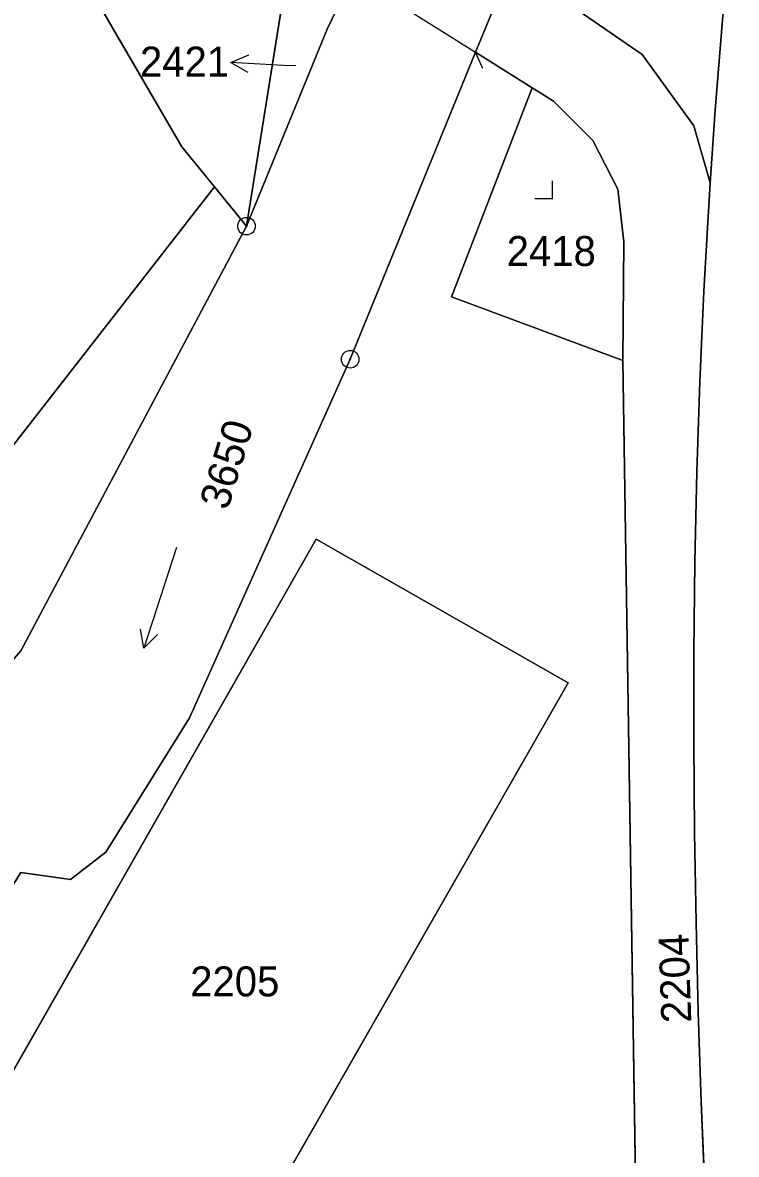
# Model space of a CAD drawing. Extents: x -689422 to -685210, y -987725 to -982160.
# Drawn here: x -686765.8 to -686725.3, y -984946.9 to -984882.7 of the extents above; entities that cross this region are included whole.
import ezdxf

# ---------------------------------------------------------------- set-up
doc = ezdxf.new("R2010")
doc.units = 0
for name, color, linetype in [('KN_Hranice_parcel', 7, 'Continuous'), ('KN_Hranice_parcel_vnitrni_kresba', 7, 'Continuous'), ('KN_Parcelni cisla', 7, 'Continuous'), ('KN_Parcelni cisla_sipky', 7, 'Continuous'), ('KN_Polygon parcely', 7, 'Continuous'), ('KN_POZEMKY_OSTATNI PLOCHA', 7, 'Continuous'), ('KN_POZEMKY_VODNI_PLOCHA', 7, 'Continuous'), ('KN_POZEMKY_ZASTAVENA PLOCHA', 7, 'Continuous'), ('KN_VYUZITI_07_vodni plocha_tok prirozeny', 7, 'Continuous'), ('KN_VYUZITI_13_zastavena plocha_zboreniste', 7, 'Continuous'), ('KN_VYUZITI_16_ostatni plocha_silnice', 7, 'Continuous'), ('KN_VYUZITI_17_ostatni plocha_ostatni komunikace', 7, 'Continuous'), ('KN_VYUZITI_20_ostatni plocha_sportoviste', 7, 'Continuous'), ('KN_VYUZITI_23_ostatni plocha_manipulacni plocha', 7, 'Continuous'), ('KN_VYUZITI_26_ostatni plocha_jina plocha', 7, 'Continuous'), ('KN_Značky bodu BP', 7, 'Continuous'), ('KN_Značky kultur', 7, 'Continuous')]:
    doc.layers.add(name, color=color, linetype=linetype)

msp = doc.modelspace()

# ---------------------------------------------------------------- linework, layer by layer
at = {"layer": 'KN_Hranice_parcel'}
for p, q in [((-686750.36, -984877.44), (-686753.05, -984894.23)), ((-686740.05, -984884.37), (-686738.1, -984879.59)), ((-686736.84, -984886.38), (-686740.05, -984884.37)), ((-686753.05, -984894.23), (-686754.87, -984892))]:
    msp.add_line(p, q, dxfattribs=at)
for points in [[(-686754.87, -984892), (-686756.71, -984889.74), (-686765.65, -984874.39)], [(-686725.26, -984874.71), (-686725.55, -984877.41), (-686726.04, -984882.53), (-686726.46, -984887.65), (-686726.74, -984891.78)], [(-686747.01, -984880), (-686748.48, -984883.06), (-686753.05, -984894.23)], [(-686726.74, -984891.78), (-686727.67, -984888.54), (-686730.61, -984884.5), (-686733.94, -984882.2), (-686734.61, -984881.78), (-686734.98, -984881.55)], [(-686790.46, -985012.63), (-686791.47, -985012.18), (-686790.17, -985009.25), (-686792.9, -984984.85), (-686787.39, -984967.77), (-686783.5, -984956.67), (-686782.6, -984953.65), (-686778.19, -984950.43), (-686765.85, -984930.88), (-686763.04, -984931.29), (-686761.03, -984929.74), (-686756.28, -984922.12), (-686747.17, -984901.78), (-686740.05, -984884.37)], [(-686731.7, -984901.85), (-686741.42, -984898.23), (-686736.84, -984886.38)], [(-686736.84, -984886.38), (-686736.35, -984886.69), (-686735.64, -984887.14), (-686733.41, -984889.38), (-686731.99, -984892.14), (-686731.65, -984895.12), (-686731.7, -984901.85)], [(-686809.99, -984980.52), (-686809.05, -984972.34), (-686802.76, -984953.46), (-686754.87, -984892)], [(-686725.59, -984974.22), (-686725.93, -984969.18), (-686726.25, -984964.14), (-686726.55, -984959.09), (-686726.81, -984954.03), (-686727.05, -984948.97), (-686727.26, -984943.89), (-686727.43, -984938.81), (-686727.55, -984933.72), (-686727.64, -984928.62), (-686727.68, -984923.52), (-686727.68, -984918.41), (-686727.62, -984913.29), (-686727.51, -984908.17), (-686727.34, -984903.05), (-686727.11, -984897.91), (-686726.88, -984894), (-686726.81, -984892.78), (-686726.74, -984891.78)], [(-686753.05, -984894.23), (-686765.85, -984918.32), (-686771.86, -984925.28), (-686778.52, -984930.48), (-686781.77, -984934.12), (-686789.54, -984947.52), (-686799.98, -984969.35), (-686804.17, -984987.24), (-686796.53, -985026.35)], [(-686730.61, -984961.52), (-686730.87, -984955.53), (-686731.7, -984901.85)], [(-686734.81, -984920.12), (-686757.32, -984959.46), (-686771.55, -984951.34), (-686749.09, -984911.98), (-686734.81, -984920.12)]]:
    msp.add_lwpolyline(points, dxfattribs=at)
at = {"layer": 'KN_Hranice_parcel_vnitrni_kresba'}
for p, q in [((-686747.01, -984880), (-686740.05, -984884.37)), ((-686739.644, -984885.284), (-686740.05, -984884.371))]:
    msp.add_line(p, q, dxfattribs=at)
at = {"layer": 'KN_Parcelni cisla_sipky'}
for p, q in [((-686753.947, -984884.953), (-686752.921, -984884.505)), ((-686750.95, -984885.11), (-686753.947, -984884.953)), ((-686753.947, -984884.953), (-686752.973, -984885.505)), ((-686750.25, -984885.14), (-686750.95, -984885.11))]:
    msp.add_line(p, q, dxfattribs=at)
at = {"layer": 'KN_Polygon parcely'}
for points in [[(-686765.65, -984874.39), (-686756.71, -984889.74), (-686754.87, -984892), (-686753.05, -984894.23), (-686750.36, -984877.44), (-686753.03, -984874.31), (-686754.77, -984870.76), (-686755.81, -984865.91), (-686755.25, -984860.96), (-686753.21, -984856.39), (-686750.93, -984852.91), (-686751.12, -984851.88)], [(-686731.4, -984872.29), (-686734.98, -984881.55), (-686734.61, -984881.78), (-686733.94, -984882.2), (-686730.61, -984884.5), (-686727.67, -984888.54), (-686726.74, -984891.78), (-686726.46, -984887.65), (-686726.04, -984882.53), (-686725.55, -984877.41), (-686725.26, -984874.71)], [(-686748.04, -984879.35), (-686750.36, -984877.44), (-686753.05, -984894.23), (-686748.48, -984883.06), (-686747.01, -984880), (-686747.4, -984879.75)], [(-686736.84, -984886.38), (-686741.42, -984898.23), (-686731.7, -984901.85), (-686731.65, -984895.12), (-686731.99, -984892.14), (-686733.41, -984889.38), (-686735.64, -984887.14), (-686736.35, -984886.69)], [(-686754.87, -984892), (-686802.76, -984953.46), (-686809.05, -984972.34), (-686809.99, -984980.52), (-686809.01, -984987.02), (-686807.4, -985034.48), (-686808.55, -985040.74), (-686810.65, -985047.43), (-686800.41, -985053.96), (-686805.9, -985068.45), (-686808.14, -985074.38), (-686804.33, -985076.14), (-686801.85, -985069.64), (-686793.87, -985048.71), (-686796.53, -985026.35), (-686804.17, -984987.24), (-686799.98, -984969.35), (-686789.54, -984947.52), (-686781.77, -984934.12), (-686778.52, -984930.48), (-686771.86, -984925.28), (-686765.85, -984918.32), (-686753.05, -984894.23)], [(-686734.81, -984920.12), (-686757.32, -984959.46), (-686771.55, -984951.34), (-686749.09, -984911.98)], [(-686734.81, -984920.12), (-686749.09, -984911.98), (-686771.55, -984951.34), (-686757.32, -984959.46)]]:
    msp.add_lwpolyline(points, close=True, dxfattribs=at)
for points in [[(-686805.11, -984877.94), (-686817.43, -984896.16), (-686829.73, -984910.39), (-686852.32, -984937.69), (-686862.3, -984952.21), (-686856.22, -984956.7), (-686838.72, -984953.2), (-686823.95, -984962.15), (-686812.4, -984975.26), (-686809.99, -984980.52), (-686809.05, -984972.34), (-686802.76, -984953.46), (-686754.87, -984892), (-686756.71, -984889.74), (-686765.65, -984874.39)], [(-686747.01, -984880), (-686748.48, -984883.06), (-686753.05, -984894.23), (-686765.85, -984918.32), (-686771.86, -984925.28), (-686778.52, -984930.48), (-686781.77, -984934.12), (-686789.54, -984947.52), (-686799.98, -984969.35), (-686804.17, -984987.24), (-686796.53, -985026.35)], [(-686790.17, -985009.25), (-686792.9, -984984.85), (-686787.39, -984967.77), (-686783.5, -984956.67), (-686782.6, -984953.65), (-686778.19, -984950.43), (-686765.85, -984930.88), (-686763.04, -984931.29), (-686761.03, -984929.74), (-686756.28, -984922.12), (-686747.17, -984901.78), (-686740.05, -984884.37), (-686738.1, -984879.59)], [(-686738.1, -984879.59), (-686740.05, -984884.37), (-686736.84, -984886.38), (-686736.35, -984886.69), (-686735.64, -984887.14), (-686733.41, -984889.38), (-686731.99, -984892.14), (-686731.65, -984895.12), (-686731.7, -984901.85), (-686730.87, -984955.53)], [(-686727.05, -984948.97), (-686727.26, -984943.89), (-686727.43, -984938.81), (-686727.55, -984933.72), (-686727.64, -984928.62), (-686727.68, -984923.52), (-686727.68, -984918.41), (-686727.62, -984913.29), (-686727.51, -984908.17), (-686727.34, -984903.05), (-686727.11, -984897.91), (-686726.88, -984894), (-686726.81, -984892.78), (-686726.74, -984891.78), (-686727.67, -984888.54), (-686730.61, -984884.5), (-686733.94, -984882.2)], [(-686726.04, -984882.53), (-686726.46, -984887.65), (-686726.74, -984891.78), (-686726.81, -984892.78), (-686726.88, -984894), (-686727.11, -984897.91), (-686727.34, -984903.05), (-686727.51, -984908.17), (-686727.62, -984913.29), (-686727.68, -984918.41), (-686727.68, -984923.52), (-686727.64, -984928.62), (-686727.55, -984933.72), (-686727.43, -984938.81), (-686727.26, -984943.89), (-686727.05, -984948.97)], [(-686730.87, -984955.53), (-686731.7, -984901.85), (-686741.42, -984898.23), (-686736.84, -984886.38), (-686740.05, -984884.37), (-686747.17, -984901.78), (-686756.28, -984922.12), (-686761.03, -984929.74), (-686763.04, -984931.29), (-686765.85, -984930.88), (-686778.19, -984950.43)]]:
    msp.add_lwpolyline(points, dxfattribs=at)
at = {"layer": 'KN_POZEMKY_OSTATNI PLOCHA'}
for p, q in [((-686756.71, -984889.74), (-686765.65, -984874.39)), ((-686765.65, -984874.39), (-686756.71, -984889.74)), ((-686753.05, -984894.23), (-686750.36, -984877.44)), ((-686750.36, -984877.44), (-686753.05, -984894.23)), ((-686747.01, -984880), (-686748.48, -984883.06)), ((-686740.05, -984884.37), (-686738.1, -984879.59)), ((-686733.94, -984882.2), (-686730.61, -984884.5)), ((-686726.46, -984887.65), (-686726.04, -984882.53)), ((-686748.48, -984883.06), (-686753.05, -984894.23)), ((-686747.17, -984901.78), (-686740.05, -984884.37)), ((-686736.84, -984886.38), (-686740.05, -984884.37)), ((-686740.05, -984884.37), (-686736.84, -984886.38)), ((-686730.61, -984884.5), (-686727.67, -984888.54)), ((-686736.84, -984886.38), (-686741.42, -984898.23)), ((-686736.35, -984886.69), (-686736.84, -984886.38)), ((-686735.64, -984887.14), (-686736.35, -984886.69)), ((-686733.41, -984889.38), (-686735.64, -984887.14)), ((-686726.74, -984891.78), (-686726.46, -984887.65)), ((-686727.67, -984888.54), (-686726.74, -984891.78)), ((-686754.87, -984892), (-686756.71, -984889.74)), ((-686756.71, -984889.74), (-686754.87, -984892)), ((-686731.99, -984892.14), (-686733.41, -984889.38)), ((-686802.76, -984953.46), (-686754.87, -984892)), ((-686754.87, -984892), (-686802.76, -984953.46)), ((-686753.05, -984894.23), (-686754.87, -984892)), ((-686754.87, -984892), (-686753.05, -984894.23)), ((-686731.65, -984895.12), (-686731.99, -984892.14)), ((-686726.81, -984892.78), (-686726.74, -984891.78)), ((-686726.74, -984891.78), (-686726.81, -984892.78)), ((-686726.88, -984894), (-686726.81, -984892.78)), ((-686726.81, -984892.78), (-686726.88, -984894)), ((-686753.05, -984894.23), (-686765.85, -984918.32)), ((-686727.11, -984897.91), (-686726.88, -984894)), ((-686726.88, -984894), (-686727.11, -984897.91)), ((-686731.7, -984901.85), (-686731.65, -984895.12)), ((-686727.34, -984903.05), (-686727.11, -984897.91)), ((-686727.11, -984897.91), (-686727.34, -984903.05)), ((-686741.42, -984898.23), (-686731.7, -984901.85)), ((-686756.28, -984922.12), (-686747.17, -984901.78)), ((-686730.87, -984955.53), (-686731.7, -984901.85)), ((-686731.7, -984901.85), (-686730.87, -984955.53)), ((-686727.51, -984908.17), (-686727.34, -984903.05)), ((-686727.34, -984903.05), (-686727.51, -984908.17)), ((-686727.62, -984913.29), (-686727.51, -984908.17)), ((-686727.51, -984908.17), (-686727.62, -984913.29)), ((-686771.55, -984951.34), (-686749.09, -984911.98)), ((-686749.09, -984911.98), (-686771.55, -984951.34)), ((-686749.09, -984911.98), (-686734.81, -984920.12)), ((-686734.81, -984920.12), (-686749.09, -984911.98)), ((-686727.68, -984918.41), (-686727.62, -984913.29)), ((-686727.62, -984913.29), (-686727.68, -984918.41)), ((-686727.68, -984923.52), (-686727.68, -984918.41)), ((-686727.68, -984918.41), (-686727.68, -984923.52)), ((-686734.81, -984920.12), (-686757.32, -984959.46)), ((-686757.32, -984959.46), (-686734.81, -984920.12)), ((-686761.03, -984929.74), (-686756.28, -984922.12)), ((-686727.64, -984928.62), (-686727.68, -984923.52)), ((-686727.68, -984923.52), (-686727.64, -984928.62)), ((-686727.55, -984933.72), (-686727.64, -984928.62)), ((-686727.64, -984928.62), (-686727.55, -984933.72)), ((-686763.04, -984931.29), (-686761.03, -984929.74)), ((-686765.85, -984930.88), (-686763.04, -984931.29)), ((-686727.43, -984938.81), (-686727.55, -984933.72)), ((-686727.55, -984933.72), (-686727.43, -984938.81)), ((-686727.26, -984943.89), (-686727.43, -984938.81)), ((-686727.43, -984938.81), (-686727.26, -984943.89)), ((-686727.05, -984948.97), (-686727.26, -984943.89)), ((-686727.26, -984943.89), (-686727.05, -984948.97))]:
    msp.add_line(p, q, dxfattribs=at)
at = {"layer": 'KN_POZEMKY_VODNI_PLOCHA'}
for p, q in [((-686748.48, -984883.06), (-686747.01, -984880)), ((-686738.1, -984879.59), (-686740.05, -984884.37)), ((-686753.05, -984894.23), (-686748.48, -984883.06)), ((-686740.05, -984884.37), (-686747.17, -984901.78)), ((-686765.85, -984918.32), (-686753.05, -984894.23)), ((-686747.17, -984901.78), (-686756.28, -984922.12)), ((-686756.28, -984922.12), (-686761.03, -984929.74)), ((-686761.03, -984929.74), (-686763.04, -984931.29)), ((-686763.04, -984931.29), (-686765.85, -984930.88))]:
    msp.add_line(p, q, dxfattribs=at)
at = {"layer": 'KN_POZEMKY_ZASTAVENA PLOCHA'}
for p, q in [((-686730.61, -984884.5), (-686733.94, -984882.2)), ((-686726.04, -984882.53), (-686726.46, -984887.65)), ((-686727.67, -984888.54), (-686730.61, -984884.5)), ((-686741.42, -984898.23), (-686736.84, -984886.38)), ((-686736.84, -984886.38), (-686736.35, -984886.69)), ((-686736.35, -984886.69), (-686735.64, -984887.14)), ((-686735.64, -984887.14), (-686733.41, -984889.38)), ((-686726.46, -984887.65), (-686726.74, -984891.78)), ((-686726.74, -984891.78), (-686727.67, -984888.54)), ((-686733.41, -984889.38), (-686731.99, -984892.14)), ((-686731.99, -984892.14), (-686731.65, -984895.12)), ((-686731.65, -984895.12), (-686731.7, -984901.85)), ((-686731.7, -984901.85), (-686741.42, -984898.23))]:
    msp.add_line(p, q, dxfattribs=at)
at = {"layer": 'KN_VYUZITI_07_vodni plocha_tok prirozeny'}
for p, q in [((-686748.48, -984883.06), (-686747.01, -984880)), ((-686738.1, -984879.59), (-686740.05, -984884.37)), ((-686753.05, -984894.23), (-686748.48, -984883.06)), ((-686740.05, -984884.37), (-686747.17, -984901.78)), ((-686765.85, -984918.32), (-686753.05, -984894.23)), ((-686747.17, -984901.78), (-686756.28, -984922.12)), ((-686756.28, -984922.12), (-686761.03, -984929.74)), ((-686761.03, -984929.74), (-686763.04, -984931.29)), ((-686763.04, -984931.29), (-686765.85, -984930.88))]:
    msp.add_line(p, q, dxfattribs=at)
at = {"layer": 'KN_VYUZITI_13_zastavena plocha_zboreniste'}
for p, q in [((-686730.61, -984884.5), (-686733.94, -984882.2)), ((-686726.04, -984882.53), (-686726.46, -984887.65)), ((-686727.67, -984888.54), (-686730.61, -984884.5)), ((-686741.42, -984898.23), (-686736.84, -984886.38)), ((-686736.84, -984886.38), (-686736.35, -984886.69)), ((-686736.35, -984886.69), (-686735.64, -984887.14)), ((-686735.64, -984887.14), (-686733.41, -984889.38)), ((-686726.46, -984887.65), (-686726.74, -984891.78)), ((-686726.74, -984891.78), (-686727.67, -984888.54)), ((-686733.41, -984889.38), (-686731.99, -984892.14)), ((-686731.99, -984892.14), (-686731.65, -984895.12)), ((-686731.65, -984895.12), (-686731.7, -984901.85)), ((-686731.7, -984901.85), (-686741.42, -984898.23))]:
    msp.add_line(p, q, dxfattribs=at)
at = {"layer": 'KN_VYUZITI_16_ostatni plocha_silnice'}
for p, q in [((-686726.46, -984887.65), (-686726.04, -984882.53)), ((-686726.74, -984891.78), (-686726.46, -984887.65)), ((-686726.81, -984892.78), (-686726.74, -984891.78)), ((-686726.88, -984894), (-686726.81, -984892.78)), ((-686727.11, -984897.91), (-686726.88, -984894)), ((-686727.34, -984903.05), (-686727.11, -984897.91)), ((-686727.51, -984908.17), (-686727.34, -984903.05)), ((-686727.62, -984913.29), (-686727.51, -984908.17)), ((-686727.68, -984918.41), (-686727.62, -984913.29)), ((-686727.68, -984923.52), (-686727.68, -984918.41)), ((-686727.64, -984928.62), (-686727.68, -984923.52)), ((-686727.55, -984933.72), (-686727.64, -984928.62)), ((-686727.43, -984938.81), (-686727.55, -984933.72)), ((-686727.26, -984943.89), (-686727.43, -984938.81)), ((-686727.05, -984948.97), (-686727.26, -984943.89))]:
    msp.add_line(p, q, dxfattribs=at)
at = {"layer": 'KN_VYUZITI_17_ostatni plocha_ostatni komunikace'}
for p, q in [((-686740.05, -984884.37), (-686738.1, -984879.59)), ((-686733.94, -984882.2), (-686730.61, -984884.5)), ((-686736.84, -984886.38), (-686740.05, -984884.37)), ((-686730.61, -984884.5), (-686727.67, -984888.54)), ((-686736.35, -984886.69), (-686736.84, -984886.38)), ((-686735.64, -984887.14), (-686736.35, -984886.69)), ((-686733.41, -984889.38), (-686735.64, -984887.14)), ((-686727.67, -984888.54), (-686726.74, -984891.78)), ((-686731.99, -984892.14), (-686733.41, -984889.38)), ((-686802.76, -984953.46), (-686754.87, -984892)), ((-686754.87, -984892), (-686753.05, -984894.23)), ((-686731.65, -984895.12), (-686731.99, -984892.14)), ((-686726.74, -984891.78), (-686726.81, -984892.78)), ((-686726.81, -984892.78), (-686726.88, -984894)), ((-686753.05, -984894.23), (-686765.85, -984918.32)), ((-686726.88, -984894), (-686727.11, -984897.91)), ((-686731.7, -984901.85), (-686731.65, -984895.12)), ((-686727.11, -984897.91), (-686727.34, -984903.05)), ((-686730.87, -984955.53), (-686731.7, -984901.85)), ((-686727.34, -984903.05), (-686727.51, -984908.17)), ((-686727.51, -984908.17), (-686727.62, -984913.29)), ((-686727.62, -984913.29), (-686727.68, -984918.41)), ((-686727.68, -984918.41), (-686727.68, -984923.52)), ((-686727.68, -984923.52), (-686727.64, -984928.62)), ((-686727.64, -984928.62), (-686727.55, -984933.72)), ((-686727.55, -984933.72), (-686727.43, -984938.81)), ((-686727.43, -984938.81), (-686727.26, -984943.89)), ((-686727.26, -984943.89), (-686727.05, -984948.97))]:
    msp.add_line(p, q, dxfattribs=at)
at = {"layer": 'KN_VYUZITI_20_ostatni plocha_sportoviste'}
for p, q in [((-686765.65, -984874.39), (-686756.71, -984889.74)), ((-686756.71, -984889.74), (-686754.87, -984892)), ((-686754.87, -984892), (-686802.76, -984953.46))]:
    msp.add_line(p, q, dxfattribs=at)
at = {"layer": 'KN_VYUZITI_23_ostatni plocha_manipulacni plocha'}
for p, q in [((-686756.71, -984889.74), (-686765.65, -984874.39)), ((-686753.05, -984894.23), (-686750.36, -984877.44)), ((-686750.36, -984877.44), (-686753.05, -984894.23)), ((-686747.01, -984880), (-686748.48, -984883.06)), ((-686748.48, -984883.06), (-686753.05, -984894.23)), ((-686747.17, -984901.78), (-686740.05, -984884.37)), ((-686740.05, -984884.37), (-686736.84, -984886.38)), ((-686736.84, -984886.38), (-686741.42, -984898.23)), ((-686754.87, -984892), (-686756.71, -984889.74)), ((-686753.05, -984894.23), (-686754.87, -984892)), ((-686741.42, -984898.23), (-686731.7, -984901.85)), ((-686756.28, -984922.12), (-686747.17, -984901.78)), ((-686731.7, -984901.85), (-686730.87, -984955.53)), ((-686749.09, -984911.98), (-686771.55, -984951.34)), ((-686734.81, -984920.12), (-686749.09, -984911.98)), ((-686757.32, -984959.46), (-686734.81, -984920.12)), ((-686761.03, -984929.74), (-686756.28, -984922.12)), ((-686763.04, -984931.29), (-686761.03, -984929.74)), ((-686765.85, -984930.88), (-686763.04, -984931.29))]:
    msp.add_line(p, q, dxfattribs=at)
at = {"layer": 'KN_VYUZITI_26_ostatni plocha_jina plocha'}
for p, q in [((-686771.55, -984951.34), (-686749.09, -984911.98)), ((-686749.09, -984911.98), (-686734.81, -984920.12)), ((-686734.81, -984920.12), (-686757.32, -984959.46))]:
    msp.add_line(p, q, dxfattribs=at)
at = {"layer": 'KN_Značky bodu BP'}
for centre, radius in [((-686753.05, -984894.23), 0.5), ((-686753.05, -984894.23), 0.0303), ((-686747.17, -984901.78), 0.5), ((-686747.17, -984901.78), 0.0303)]:
    msp.add_circle(centre, radius, dxfattribs=at)
at = {"layer": 'KN_Značky kultur'}
for p, q in [((-686735.7, -984892.66), (-686735.7, -984891.66)), ((-686736.701, -984892.66), (-686735.7, -984892.66)), ((-686757.026, -984912.46), (-686758.88, -984918.167)), ((-686758.88, -984918.167), (-686759.055, -984917.083)), ((-686758.88, -984918.167), (-686758.102, -984917.392))]:
    msp.add_line(p, q, dxfattribs=at)

# ---------------------------------------------------------------- texts
at = {"layer": 'KN_Parcelni cisla'}
for s, p in [('2421', (-686759.094, -984885.75)), ('2418', (-686738.29, -984896.49)), ('2205', (-686756.244, -984937.91))]:
    msp.add_text(s, height=1.7, dxfattribs=at).set_placement(p)
for s, rotation, p in [('3650', 73, (-686754.116, -984910.392)), ('2204', 92, (-686727.81, -984939.39))]:
    msp.add_text(s, height=1.7, rotation=rotation, dxfattribs=at).set_placement(p)

doc.saveas('drawing.dxf')
